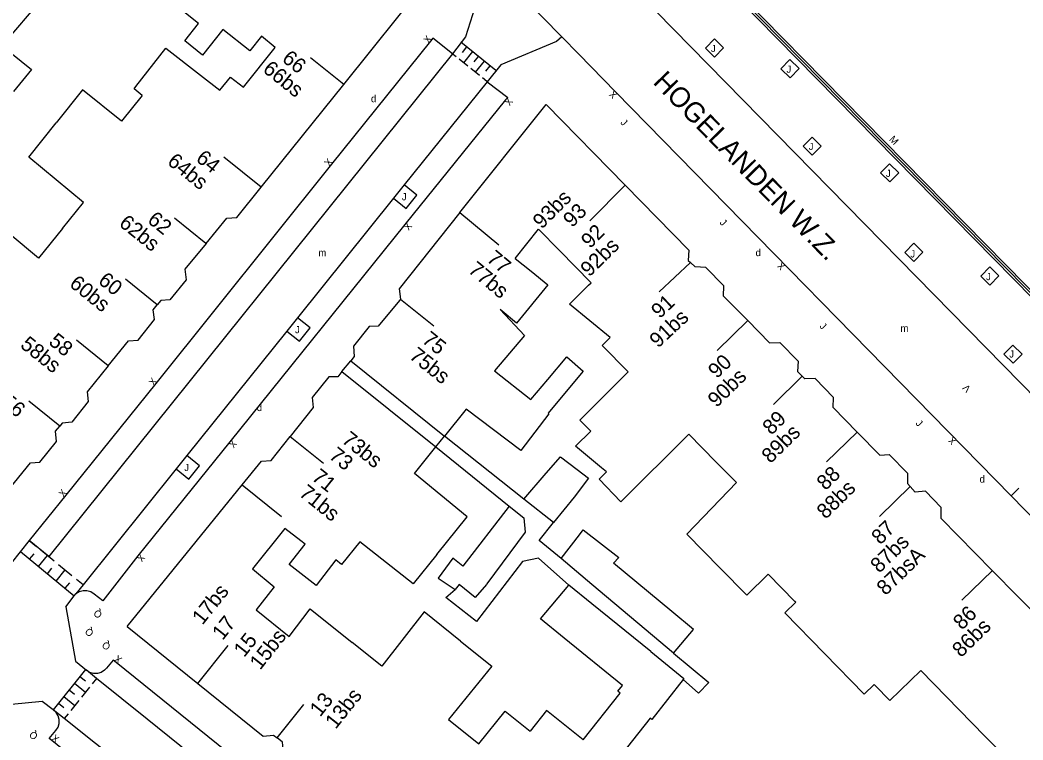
# Model space of a CAD drawing. Extents: x 134999 to 136502, y 457398 to 459002.
# Drawn here: x 135580.2 to 135650.6, y 457873.8 to 457924.3 of the extents above; entities that cross this region are included whole.
import ezdxf

# ---------------------------------------------------------------- set-up
doc = ezdxf.new("R2010")
doc.units = 0
for name, color, linetype in [('RI_DGTB_15', 7, 'Continuous'), ('RI_DGTB_29', 7, 'Continuous'), ('RI_DGTB_3', 7, 'Continuous'), ('RI_DGTB_30', 7, 'Continuous'), ('RI_DGTB_31', 7, 'Continuous'), ('RI_DGTB_35', 7, 'Continuous'), ('RI_DGTB_36', 7, 'Continuous'), ('RI_DGTB_37', 7, 'Continuous'), ('RI_DGTB_4', 7, 'Continuous'), ('RI_DGTB_43', 7, 'Continuous'), ('RI_DGTB_5', 7, 'Continuous'), ('RI_DGTB_53', 7, 'Continuous'), ('RI_DGTB_54', 7, 'Continuous'), ('RI_DGTB_6', 7, 'Continuous')]:
    doc.layers.add(name, color=color, linetype=linetype)

msp = doc.modelspace()

# ---------------------------------------------------------------- linework, layer by layer
at = {"layer": 'RI_DGTB_15'}
for p, q in [((135602.932, 457919.807), (135600.593, 457921.686)), ((135597.137, 457912.595), (135594.51, 457914.706)), ((135622.682, 457912.739), (135620.191, 457910.251)), ((135611.089, 457910.817), (135613.808, 457908.559)), ((135593.266, 457908.659), (135591.065, 457910.427)), ((135627.267, 457907.309), (135625.07, 457905.266)), ((135589.851, 457904.355), (135587.62, 457906.147)), ((135606.908, 457904.748), (135609.249, 457902.872)), ((135631.273, 457903.24), (135629.13, 457901.141)), ((135586.411, 457900.072), (135584.175, 457901.868)), ((135635.093, 457899.333), (135633.074, 457897.355)), ((135583.01, 457895.839), (135580.839, 457897.583)), ((135599.174, 457895.109), (135601.515, 457893.233)), ((135638.94, 457895.426), (135636.797, 457893.327)), ((135595.812, 457891.716), (135598.57, 457889.506)), ((135642.669, 457891.607), (135640.526, 457889.508)), ((135648.441, 457885.721), (135646.298, 457883.622)), ((135592.708, 457877.782), (135594.821, 457880.449)), ((135598.26, 457873.961), (135600.128, 457876.309))]:
    msp.add_line(p, q, dxfattribs=at)
at = {"layer": 'RI_DGTB_3'}
for p, q in [((135603.422, 457900.428), (135610, 457895.142)), ((135602.81, 457899.662), (135609.387, 457894.378)), ((135587.747, 457881.772), (135592.708, 457877.782)), ((135641.251, 457876.584), (135643.419, 457878.697))]:
    msp.add_line(p, q, dxfattribs=at)
for points in [[(135598.129, 457922.411), (135597.153, 457923.191), (135596.335, 457922.167), (135594.46, 457923.665), (135593.025, 457921.868), (135591.775, 457922.867), (135592.748, 457924.086)], [(135588.347, 457919.658), (135590.461, 457922.363), (135592.88, 457920.47)], [(135588.797, 457919.044), (135588.22, 457919.496), (135588.347, 457919.658)], [(135592.708, 457877.782), (135597.291, 457874.096), (135598.01, 457874.16), (135598.26, 457873.961)], [(135602.896, 457870.229), (135600.822, 457871.898), (135600.134, 457871.809), (135598.709, 457872.956), (135598.633, 457873.659), (135598.26, 457873.961)]]:
    msp.add_lwpolyline(points, dxfattribs=at)
at = {"layer": 'RI_DGTB_31'}
for p, q in [((135613.602, 457920.797), (135611.141, 457922.764)), ((135611.551, 457922.437), (135611.239, 457922.046)), ((135610.823, 457921.738), (135610.516, 457921.983)), ((135611.961, 457922.109), (135611.337, 457921.328)), ((135612.371, 457921.781), (135612.059, 457921.39)), ((135611.644, 457921.082), (135611.029, 457921.574)), ((135612.781, 457921.453), (135612.157, 457920.672)), ((135613.192, 457921.125), (135612.88, 457920.734)), ((135612.465, 457920.426), (135611.849, 457920.918)), ((135612.978, 457920.016), (135612.67, 457920.262)), ((135649.749, 457890.951), (135650.287, 457891.478)), ((135580.876, 457887.813), (135581.373, 457887.406)), ((135580.251, 457887.033), (135584.025, 457883.943)), ((135580.895, 457886.505), (135581.211, 457886.892)), ((135581.519, 457885.994), (135582.153, 457886.768)), ((135581.684, 457887.151), (135582.62, 457886.385)), ((135582.143, 457885.484), (135582.459, 457885.87)), ((135582.933, 457886.129), (135583.868, 457885.364)), ((135582.766, 457884.973), (135583.4, 457885.747)), ((135584.18, 457885.108), (135584.648, 457884.725)), ((135583.391, 457884.462), (135583.708, 457884.849)), ((135584.81, 457878.767), (135582.543, 457875.946)), ((135584.419, 457878.28), (135584.809, 457877.966)), ((135585.588, 457878.138), (135585.293, 457877.77)), ((135584.042, 457877.81), (135584.822, 457877.184)), ((135585.104, 457877.535), (135584.539, 457876.832)), ((135583.288, 457876.872), (135584.068, 457876.246)), ((135583.666, 457877.342), (135584.055, 457877.029)), ((135582.912, 457876.404), (135583.302, 457876.091)), ((135584.351, 457876.598), (135583.786, 457875.894)), ((135583.597, 457875.66), (135583.326, 457875.322))]:
    msp.add_line(p, q, dxfattribs=at)
for points in [[(135628.305, 457922.363), (135628.948, 457921.731), (135629.579, 457922.373), (135628.936, 457923.005), (135628.305, 457922.363)], [(135633.601, 457920.915), (135634.244, 457920.283), (135634.875, 457920.925), (135634.232, 457921.557), (135633.601, 457920.915)], [(135635.154, 457915.475), (135635.797, 457914.843), (135636.428, 457915.485), (135635.785, 457916.117), (135635.154, 457915.475)], [(135640.591, 457913.603), (135641.234, 457912.971), (135641.865, 457913.613), (135641.222, 457914.245), (135640.591, 457913.603)], [(135606.43, 457911.827), (135607.317, 457911.114), (135608.069, 457912.049), (135607.182, 457912.763)], [(135642.286, 457908.022), (135642.929, 457907.39), (135643.56, 457908.032), (135642.917, 457908.664), (135642.286, 457908.022)], [(135647.617, 457906.362), (135648.26, 457905.73), (135648.891, 457906.372), (135648.248, 457907.004), (135647.617, 457906.362)], [(135598.94, 457902.5), (135599.823, 457901.79), (135600.575, 457902.725), (135599.691, 457903.436)], [(135649.242, 457900.887), (135649.885, 457900.255), (135650.516, 457900.897), (135649.873, 457901.529), (135649.242, 457900.887)], [(135591.175, 457892.832), (135592.055, 457892.125), (135592.807, 457893.06), (135591.927, 457893.768)]]:
    msp.add_lwpolyline(points, dxfattribs=at)
at = {"layer": 'RI_DGTB_4'}
for p, q in [((135597.136, 457912.596), (135602.929, 457919.809)), ((135602.81, 457899.662), (135603.422, 457900.428)), ((135587.747, 457881.772), (135595.811, 457891.717))]:
    msp.add_line(p, q, dxfattribs=at)
for points in [[(135602.929, 457919.809), (135608.722, 457927.022), (135602.4, 457933.474)], [(135611.089, 457910.817), (135617.145, 457918.393), (135622.682, 457912.739)], [(135593.274, 457908.652), (135594.742, 457910.437), (135595.428, 457910.469), (135597.136, 457912.596)], [(135622.682, 457912.739), (135627.135, 457908.192), (135627.103, 457907.46), (135627.267, 457907.309)], [(135611.089, 457910.817), (135606.813, 457905.468), (135606.909, 457904.749), (135606.835, 457904.658)], [(135593.274, 457908.652), (135591.79, 457906.848), (135591.874, 457906.101), (135590.743, 457904.691), (135590.108, 457904.654), (135589.856, 457904.351)], [(135631.273, 457903.24), (135629.57, 457904.961), (135629.601, 457905.674), (135628.332, 457906.97), (135627.596, 457907.005), (135627.267, 457907.309)], [(135586.413, 457900.07), (135587.834, 457901.821), (135588.52, 457901.878), (135589.65, 457903.32), (135589.567, 457904.004), (135589.856, 457904.351)], [(135606.835, 457904.658), (135605.352, 457902.845), (135604.712, 457902.837), (135603.612, 457901.46), (135603.664, 457900.731), (135603.422, 457900.428)], [(135631.273, 457903.24), (135632.81, 457901.688), (135633.522, 457901.714), (135634.805, 457900.408), (135634.762, 457899.67), (135635.093, 457899.333)], [(135586.413, 457900.07), (135584.932, 457898.246), (135585.015, 457897.562), (135583.86, 457896.107), (135583.188, 457896.05), (135583.013, 457895.836)], [(135602.81, 457899.662), (135602.528, 457899.309), (135601.878, 457899.288), (135600.722, 457897.841), (135600.795, 457897.139), (135599.174, 457895.109)], [(135638.94, 457895.426), (135637.261, 457897.146), (135637.293, 457897.846), (135635.996, 457899.183), (135635.272, 457899.15), (135635.093, 457899.333)], [(135579.526, 457891.509), (135580.95, 457893.269), (135581.623, 457893.313), (135582.785, 457894.756), (135582.72, 457895.478), (135583.013, 457895.836)], [(135595.811, 457891.717), (135597.155, 457893.375), (135597.831, 457893.428), (135599.174, 457895.109)], [(135638.94, 457895.426), (135640.534, 457893.792), (135641.207, 457893.849), (135642.489, 457892.55), (135642.471, 457891.825), (135642.669, 457891.607)], [(135648.43, 457885.711), (135644.843, 457889.352), (135644.846, 457890.137), (135643.746, 457891.276), (135643.022, 457891.218), (135642.669, 457891.607)], [(135648.43, 457885.711), (135652.024, 457882.063), (135652.68, 457882.109), (135654.352, 457880.408)]]:
    msp.add_lwpolyline(points, dxfattribs=at)
at = {"layer": 'RI_DGTB_5'}
for p, q in [((135592.748, 457924.086), (135588.43, 457927.524)), ((135613.503, 457899.716), (135616.061, 457897.696)), ((135609.387, 457894.378), (135610, 457895.142)), ((135634.572, 457883.548), (135632.698, 457885.464)), ((135643.419, 457878.697), (135647.907, 457874.094)), ((135640.203, 457877.652), (135641.251, 457876.584)), ((135619.74, 457873.842), (135622.325, 457877.11)), ((135624.422, 457875.347), (135621.891, 457872.141))]:
    msp.add_line(p, q, dxfattribs=at)
for points in [[(135592.88, 457920.47), (135594.251, 457919.401), (135594.981, 457920.321), (135595.901, 457919.621), (135598.129, 457922.411)], [(135588.797, 457919.044), (135587.337, 457917.225), (135584.611, 457919.421), (135582.752, 457917.105)], [(135583.2, 457909.697), (135584.669, 457911.528), (135580.831, 457914.711), (135582.752, 457917.105)], [(135583.2, 457909.697), (135581.53, 457907.616), (135577.671, 457910.831), (135575.841, 457908.562)], [(135614.951, 457907.591), (135616.603, 457909.649), (135618.066, 457908.159)], [(135621.617, 457902.063), (135618.781, 457904.389), (135620.111, 457905.731), (135620.301, 457905.881), (135618.066, 457908.159)], [(135614.951, 457907.591), (135616.091, 457906.701)], [(135616.091, 457906.701), (135617.251, 457905.753), (135615.061, 457903.073), (135613.901, 457904.021)], [(135613.901, 457904.021), (135615.623, 457902.195), (135613.503, 457899.716)], [(135621.027, 457892.909), (135619.192, 457894.444), (135620.264, 457895.492), (135619.504, 457896.268), (135622.876, 457899.638), (135621.051, 457901.501), (135621.617, 457902.063)], [(135617.281, 457896.741), (135617.321, 457896.701), (135615.361, 457894.131), (135611.513, 457897.032), (135610, 457895.142)], [(135629.039, 457893.343), (135627.136, 457895.286), (135622.383, 457890.533), (135620.851, 457892.107), (135621.366, 457892.624), (135621.027, 457892.909)], [(135609.46, 457886.839), (135611.581, 457889.471), (135607.901, 457892.522), (135609.387, 457894.378)], [(135629.039, 457893.343), (135630.475, 457891.876), (135627.006, 457888.269), (135629.349, 457885.877)], [(135599.93, 457887.785), (135598.801, 457888.661), (135596.541, 457885.831), (135598.051, 457884.571), (135596.791, 457882.941)], [(135609.46, 457886.839), (135607.801, 457884.781), (135604.061, 457887.728), (135602.782, 457886.131), (135602.376, 457886.457)], [(135632.698, 457885.464), (135631.213, 457883.973), (135629.349, 457885.877)], [(135596.791, 457882.941), (135599.101, 457881.091), (135600.581, 457883.021), (135603.523, 457880.668)], [(135640.14, 457877.716), (135639.452, 457877.043), (135633.88, 457882.74), (135634.638, 457883.48), (135634.572, 457883.548)], [(135611.118, 457880.758), (135608.581, 457882.801), (135605.596, 457879.01), (135603.523, 457880.668)], [(135611.118, 457880.758), (135613.311, 457878.991), (135610.278, 457875.256), (135612.41, 457873.544)], [(135640.14, 457877.716), (135640.203, 457877.652)], [(135612.41, 457873.544), (135614.258, 457875.846), (135616.015, 457874.436)], [(135619.74, 457873.842), (135617.161, 457875.881), (135616.015, 457874.436)], [(135650.15, 457869.902), (135650.091, 457869.961), (135648.681, 457871.441), (135649.627, 457872.329), (135647.907, 457874.094)]]:
    msp.add_lwpolyline(points, dxfattribs=at)
at = {"layer": 'RI_DGTB_53'}
for p, q in [((135613.328, 457928.138), (135618.24, 457923.155)), ((135618.24, 457923.155), (135619.42, 457921.936)), ((135612.99, 457919.995), (135607.182, 457912.763)), ((135607.182, 457912.763), (135606.43, 457911.827)), ((135606.43, 457911.827), (135599.691, 457903.436)), ((135599.691, 457903.436), (135598.94, 457902.5)), ((135598.94, 457902.5), (135591.927, 457893.768)), ((135591.927, 457893.768), (135591.175, 457892.832)), ((135580.876, 457887.813), (135579.611, 457886.234)), ((135583.432, 457883.152), (135584.114, 457879.348)), ((135584.114, 457879.348), (135584.878, 457878.71)), ((135581.787, 457876.516), (135577.883, 457876.139)), ((135582.543, 457875.946), (135581.787, 457876.516))]:
    msp.add_line(p, q, dxfattribs=at)
for points in [[(135654.055, 457895.168), (135622.421, 457927.435), (135604.364, 457946.024)], [(135613.328, 457928.138), (135612.941, 457927.795), (135611.477, 457923.145), (135610.558, 457921.963)], [(135618.24, 457923.155), (135617.848, 457922.822), (135613.96, 457921.191), (135612.99, 457919.995)], [(135610.558, 457921.963), (135609.177, 457923.06), (135609.029, 457922.855), (135602.069, 457914.216), (135589.759, 457898.82), (135583.43, 457891.002), (135580.876, 457887.813)], [(135610.558, 457921.963), (135582.247, 457886.691)], [(135612.99, 457919.995), (135614.434, 457918.898), (135614.289, 457918.723), (135607.21, 457909.99), (135594.936, 457894.726), (135588.493, 457886.73), (135586.024, 457883.592), (135585.436, 457884.053), (135585.189, 457884.214), (135584.922, 457884.294), (135584.643, 457884.296), (135584.375, 457884.218), (135584.14, 457884.068)], [(135591.175, 457892.832), (135584.66, 457884.715)], [(135582.247, 457886.691), (135580.876, 457887.813)], [(135584.66, 457884.715), (135584.14, 457884.068)], [(135583.432, 457883.152), (135584.025, 457883.943), (135584.14, 457884.068)], [(135606.385, 457863.596), (135586.972, 457879.253), (135586.751, 457879.413), (135586.281, 457878.862), (135586.148, 457878.716), (135585.916, 457878.565), (135585.649, 457878.486), (135585.372, 457878.485), (135585.105, 457878.563), (135584.878, 457878.71)], [(135585.588, 457878.138), (135584.878, 457878.71)], [(135605.297, 457862.247), (135589.143, 457875.274), (135585.588, 457878.138)], [(135584.716, 457871.946), (135582.565, 457873.699), (135582.268, 457873.916), (135582.734, 457874.493), (135582.889, 457874.721), (135582.972, 457874.984), (135582.977, 457875.259), (135582.902, 457875.525), (135582.755, 457875.758), (135582.543, 457875.946)], [(135583.326, 457875.322), (135582.543, 457875.946)], [(135603.111, 457859.538), (135583.326, 457875.322)]]:
    msp.add_lwpolyline(points, dxfattribs=at)
at = {"layer": 'RI_DGTB_54'}
for p, q in [((135659.76, 457896.582), (135609.875, 457947.356)), ((135627.944, 457928.754), (135659.654, 457896.478)), ((135578.961, 457922.525), (135581.837, 457925.898)), ((135615.572, 457890.716), (135610, 457895.142)), ((135609.387, 457894.378), (135614.538, 457890.229))]:
    msp.add_line(p, q, dxfattribs=at)
for points in [[(135659.582, 457896.408), (135659.546, 457896.373), (135627.837, 457928.649), (135609.649, 457947.132)], [(135649.749, 457890.951), (135621.998, 457919.289), (135619.42, 457921.936)], [(135652.549, 457888.091), (135649.749, 457890.951)], [(135618.176, 457886.543), (135616.654, 457887.819), (135617.66, 457889.073)], [(135618.732, 457884.694), (135616.604, 457886.575), (135615.483, 457886.345), (135612.25, 457882.133), (135610.097, 457883.815), (135610.75, 457884.37)], [(135626.074, 457879.919), (135628.547, 457877.844), (135627.824, 457877.108)], [(135626.735, 457878.056), (135627.824, 457877.108)]]:
    msp.add_lwpolyline(points, dxfattribs=at)
at = {"layer": 'RI_DGTB_6'}
for p, q in [((135615.572, 457890.716), (135617.136, 457892.537)), ((135619.095, 457890.864), (135617.66, 457889.073)), ((135618.176, 457886.543), (135619.468, 457888.218))]:
    msp.add_line(p, q, dxfattribs=at)
for points in [[(135578.961, 457922.525), (135581.02, 457920.857), (135579.761, 457919.303)], [(135617.248, 457899.102), (135618.591, 457900.691), (135619.721, 457899.691), (135618.421, 457898.12)], [(135616.061, 457897.696), (135617.248, 457899.102)], [(135618.421, 457898.12), (135617.281, 457896.741)], [(135617.136, 457892.537), (135618.139, 457893.687), (135619.315, 457892.787)], [(135619.315, 457892.787), (135620.104, 457892.184), (135619.095, 457890.864)], [(135614.538, 457890.229), (135611.279, 457886.021)], [(135614.538, 457890.229), (135615.572, 457889.395), (135615.651, 457888.407), (135612.97, 457884.771)], [(135617.66, 457889.073), (135615.572, 457890.716)], [(135619.468, 457888.218), (135619.728, 457888.555), (135622.24, 457886.617), (135621.855, 457886.236)], [(135601.001, 457884.657), (135599.113, 457886.137), (135600.225, 457887.555), (135599.93, 457887.785)], [(135611.279, 457886.021), (135610.591, 457886.585), (135609.547, 457885.17), (135610.75, 457884.37)], [(135620.335, 457884.732), (135618.176, 457886.543)], [(135602.376, 457886.457), (135601.001, 457884.657)], [(135625.951, 457882.835), (135621.855, 457886.236)], [(135612.97, 457884.771), (135612.945, 457884.738), (135612.162, 457883.811), (135611.032, 457884.72), (135610.75, 457884.37)], [(135618.399, 457880.969), (135616.74, 457882.319), (135618.732, 457884.694)], [(135620.345, 457883.382), (135618.732, 457884.694)], [(135624.604, 457881.152), (135620.335, 457884.732)], [(135624.481, 457880.018), (135620.345, 457883.382)], [(135626.074, 457879.919), (135627.465, 457881.578), (135625.951, 457882.835)], [(135622.489, 457877.642), (135618.399, 457880.969)], [(135626.074, 457879.919), (135624.604, 457881.152)], [(135624.481, 457880.018), (135626.797, 457878.134), (135626.735, 457878.056)], [(135622.325, 457877.11), (135622.16, 457877.249), (135622.489, 457877.642)], [(135626.735, 457878.056), (135624.537, 457875.25), (135624.422, 457875.347)]]:
    msp.add_lwpolyline(points, dxfattribs=at)

# ---------------------------------------------------------------- texts
at = {"layer": 'RI_DGTB_29'}
for p in [(135604.846, 457918.564), (135631.824, 457907.764), (135596.836, 457896.893), (135647.54, 457891.877)]:
    msp.add_text('d', height=0.5, dxfattribs=at).set_placement(p)
at = {"layer": 'RI_DGTB_30'}
for s, height, rotation, p in [('X', 0.5, 54.23923, (135608.883, 457922.652)), ('X', 0.5, 232.45439, (135614.441, 457918.921)), ('X', 0.499, 134.55437, (135622.173, 457919.111)), ('X', 0.5, 51.13885, (135601.912, 457914.021)), ('X', 0.5, 230.97322, (135607.367, 457910.184)), ('X', 0.499, 134.55437, (135633.961, 457907.074)), ('X', 0.5, 51.35482, (135589.603, 457898.625)), ('V', 0.499, 134.27684, (135646.968, 457898.501)), ('X', 0.499, 134.55437, (135645.959, 457894.822)), ('X', 0.5, 231.19823, (135595.093, 457894.921)), ('X', 0.5, 51.01343, (135583.273, 457890.808)), ('X', 0.5, 231.13864, (135588.65, 457886.925)), ('X', 0.5, 324.05884, (135586.77, 457879.4)), ('X', 0.5, 320.82092, (135582.371, 457873.857))]:
    msp.add_text(s, height=height, rotation=rotation, dxfattribs=at).set_placement(p)
at = {"layer": 'RI_DGTB_31'}
for p in [(135628.692, 457922.081), (135633.992, 457920.631), (135635.552, 457915.211), (135640.972, 457913.321), (135607.008, 457911.683), (135642.682, 457907.671), (135647.992, 457906.081), (135599.514, 457902.359), (135649.622, 457900.651), (135591.746, 457892.694)]:
    msp.add_text('J', height=0.5, dxfattribs=at).set_placement(p)
for s, height, rotation, p in [('J', 0.499, 314.4089, (135622.309, 457917.101)), ('M', 0.499, 314.00946, (135641.161, 457915.92)), ('J', 0.499, 314.4089, (135629.27, 457910.08)), ('J', 0.499, 314.4089, (135636.275, 457902.812)), ('J', 0.499, 314.4089, (135643.015, 457896.001)), ('Q', 0.5, 140.85766, (135586.039, 457882.691)), ('Q', 0.5, 140.85766, (135585.44, 457881.402)), ('Q', 0.5, 140.85766, (135586.625, 457880.45)), ('Q', 0.5, 140.85766, (135581.526, 457874.163))]:
    msp.add_text(s, height=height, rotation=rotation, dxfattribs=at).set_placement(p)
at = {"layer": 'RI_DGTB_35'}
for s, rotation, p in [('66', 321.2359, (135598.532, 457921.485)), ('93', 44.9583, (135618.953, 457909.721)), ('77', 320.2775, (135612.894, 457907.463)), ('71', 321.2772, (135600.621, 457892.12)), ('17', 51.6112, (135594.434, 457880.763))]:
    msp.add_text(s, height=1.054, rotation=rotation, dxfattribs=at).set_placement(p)
at = {"layer": 'RI_DGTB_36'}
for s, rotation, p in [('66bs', 321.2359, (135597.189, 457920.752)), ('64bs', 321.2359, (135590.49, 457914.269)), ('64', 321.2359, (135592.497, 457914.491)), ('93bs', 44.9583, (135616.823, 457909.614)), ('62bs', 321.2359, (135587.102, 457909.944)), ('62', 321.2359, (135589.096, 457910.176)), ('92', 44.9583, (135620.211, 457908.25)), ('92bs', 44.4059, (135620.16, 457906.266)), ('77bs', 320.2775, (135611.591, 457906.679)), ('60bs', 321.2359, (135583.619, 457905.695)), ('60', 321.2359, (135585.64, 457905.913)), ('91', 42.9366, (135625.097, 457903.337)), ('91bs', 42.9366, (135624.981, 457901.275)), ('58bs', 321.2359, (135580.175, 457901.417)), ('58', 321.2359, (135582.165, 457901.642)), ('75', 321.2772, (135608.355, 457901.76)), ('75bs', 321.2772, (135607.462, 457900.643)), ('90', 44.4142, (135629.113, 457899.128)), ('90bs', 44.4142, (135629.091, 457897.099)), ('56', 321.2359, (135578.825, 457897.366)), ('89', 44.4142, (135632.931, 457895.164)), ('89bs', 44.4142, (135632.869, 457893.172)), ('73bs', 321.2772, (135602.724, 457894.743)), ('73', 321.2772, (135601.825, 457893.637)), ('88', 44.4142, (135636.732, 457891.278)), ('71bs', 321.2772, (135599.727, 457891.006)), ('88bs', 44.4142, (135636.737, 457889.265)), ('87', 44.4142, (135640.571, 457887.469)), ('87bs', 44.4142, (135640.502, 457885.481)), ('87bsA', 44.4142, (135640.94, 457883.908)), ('17bs', 51.3419, (135593.021, 457881.84)), ('86', 44.4142, (135646.303, 457881.488)), ('86bs', 44.4142, (135646.238, 457879.56)), ('15', 51.6041, (135595.945, 457879.565)), ('15bs', 51.6041, (135597.067, 457878.677)), ('13', 51.4938, (135601.277, 457875.389)), ('13bs', 51.4938, (135602.369, 457874.533))]:
    msp.add_text(s, height=1.054, rotation=rotation, dxfattribs=at).set_placement(p)
at = {"layer": 'RI_DGTB_37'}
msp.add_text('HOGELANDEN W.Z.', height=1.4, rotation=314.40386, dxfattribs=at).set_placement((135624.567, 457919.91))
at = {"layer": 'RI_DGTB_43'}
for p in [(135601.152, 457907.759), (135641.991, 457902.454)]:
    msp.add_text('m', height=0.5, dxfattribs=at).set_placement(p)

doc.saveas('drawing.dxf')
